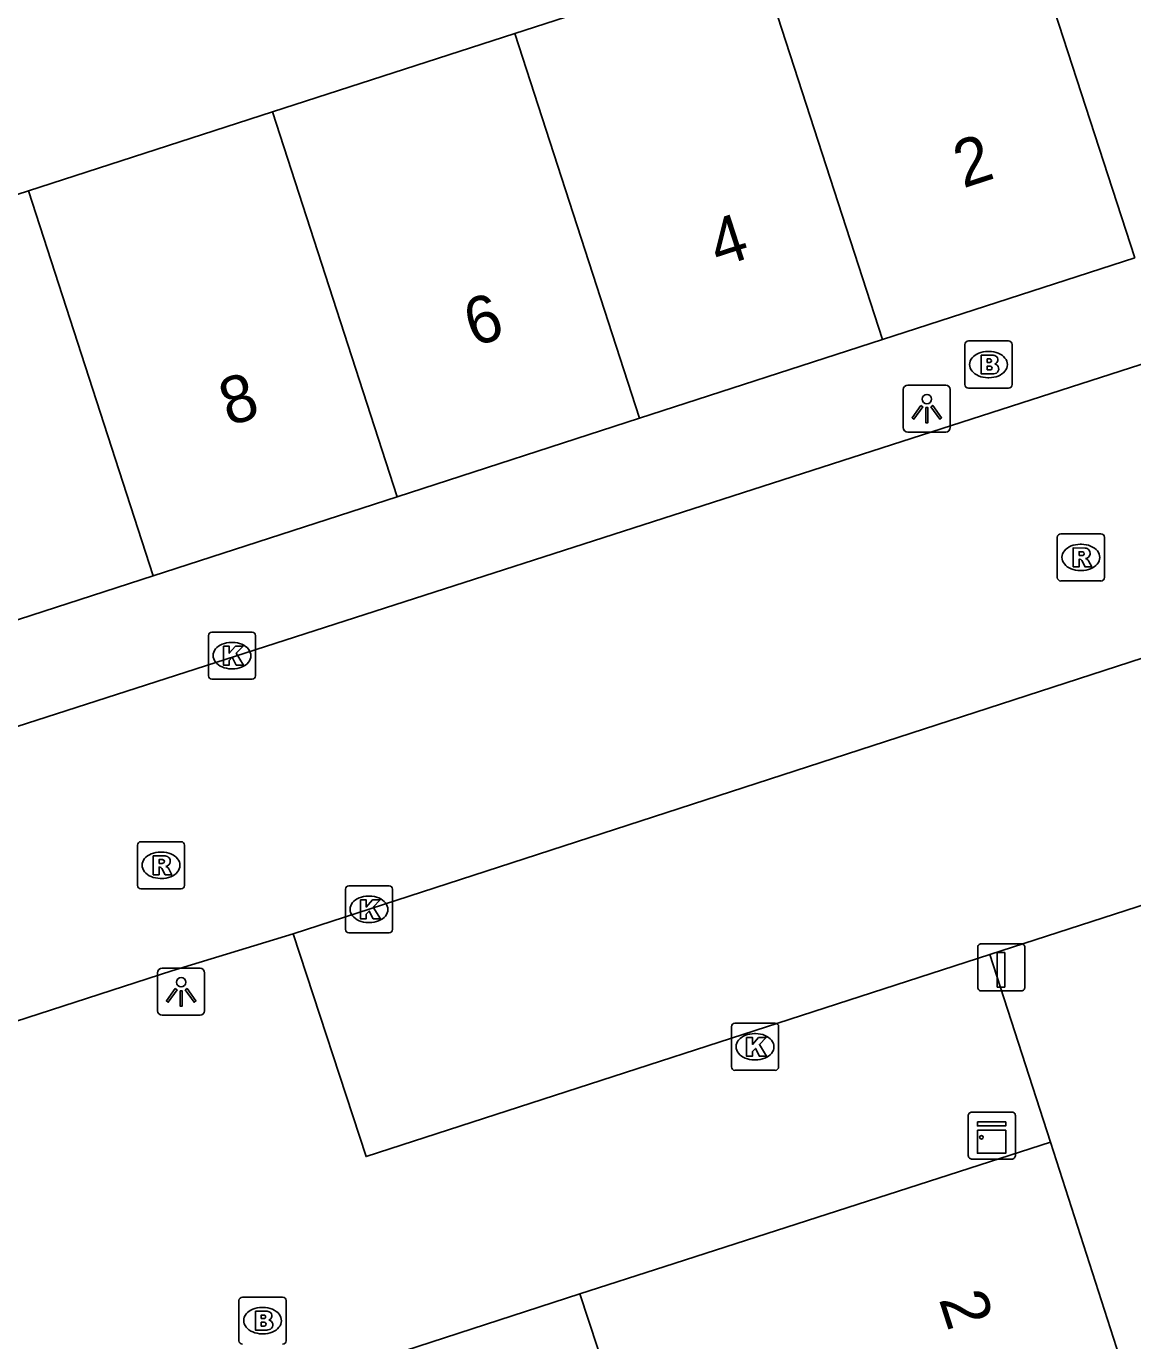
# Model space of a CAD drawing. Extents: x 159377 to 159983, y 382996 to 383595.
# Drawn here: x 159548.4 to 159571.87, y 383285.73 to 383313.62 of the extents above; entities that cross this region are included whole.
import ezdxf

# ---------------------------------------------------------------- set-up
doc = ezdxf.new("R2010")
doc.units = 0
for name, color, linetype in [('IMGEO_Brandkraan', 7, 'Continuous'), ('IMGEO_Kast', 7, 'Continuous'), ('IMGEO_Kolk', 7, 'Continuous'), ('IMGEO_Laadpaal', 7, 'Continuous'), ('IMGEO_Lichtpunt', 7, 'Continuous'), ('IMGEO_Muur', 7, 'Continuous'), ('IMGEO_Pand', 7, 'Continuous'), ('IMGEO_Pand_nummerreeks', 7, 'Continuous'), ('IMGEO_Rijbaan_lokaal_open', 7, 'Continuous'), ('IMGEO_Rioolput', 7, 'Continuous'), ('IMGEO_Voetpad_open', 7, 'Continuous')]:
    doc.layers.add(name, color=color, linetype=linetype)

msp = doc.modelspace()

# ---------------------------------------------------------------- linework, layer by layer
at = {"layer": 'IMGEO_Brandkraan'}
for p, q in [((159568.307, 383306.021), (159568.307, 383306.873)), ((159568.382, 383306.947), (159569.234, 383306.947)), ((159568.795, 383306.727), (159568.82, 383306.727)), ((159569.308, 383306.873), (159569.308, 383306.021)), ((159568.818, 383306.167), (159568.793, 383306.167)), ((159569.234, 383305.947), (159568.382, 383305.947)), ((159552.982, 383286.661), (159553.834, 383286.661)), ((159552.907, 383285.735), (159552.907, 383286.587)), ((159553.395, 383286.441), (159553.42, 383286.441)), ((159553.908, 383286.587), (159553.908, 383285.735)), ((159553.418, 383285.881), (159553.393, 383285.881))]:
    msp.add_line(p, q, dxfattribs=at)
for points in [[(159568.307, 383306.021), (159568.307, 383306.873)], [(159568.382, 383306.947), (159569.234, 383306.947)], [(159569.308, 383306.873), (159569.308, 383306.021)], [(159568.655, 383306.647), (159568.655, 383306.247), (159568.868, 383306.247)], [(159568.886, 383306.647), (159568.655, 383306.647)], [(159568.834, 383306.566), (159568.78, 383306.566), (159568.78, 383306.49)], [(159568.78, 383306.49), (159568.833, 383306.49)], [(159568.842, 383306.414), (159568.78, 383306.414), (159568.78, 383306.333)], [(159568.78, 383306.333), (159568.842, 383306.333)], [(159569.234, 383305.947), (159568.382, 383305.947)], [(159552.982, 383286.661), (159553.834, 383286.661)], [(159552.907, 383285.735), (159552.907, 383286.587)], [(159553.255, 383286.361), (159553.255, 383285.961), (159553.468, 383285.961)], [(159553.486, 383286.361), (159553.255, 383286.361)], [(159553.908, 383286.587), (159553.908, 383285.735)], [(159553.434, 383286.28), (159553.38, 383286.28), (159553.38, 383286.204)], [(159553.38, 383286.204), (159553.433, 383286.204)], [(159553.442, 383286.128), (159553.38, 383286.128), (159553.38, 383286.047)], [(159553.38, 383286.047), (159553.442, 383286.047)]]:
    msp.add_lwpolyline(points, dxfattribs=at)
for centre, radius, start, end in [((159568.384, 383306.871), 0.0765, 91.552, 178.448), ((159568.384, 383306.871), 0.0765, 91.552, 178.448), ((159569.232, 383306.871), 0.0765, 1.552, 88.448), ((159569.232, 383306.871), 0.0765, 1.552, 88.448), ((159568.835, 383306.528), 0.0379, 267.8285, 90.9355), ((159568.89, 383306.502), 0.145, 59.4692, 91.5367), ((159568.915, 383306.549), 0.0922, 285.5137, 58.1501), ((159568.92, 383306.357), 0.105, 301.3115, 78.989), ((159568.843, 383306.373), 0.0404, 269.8759, 90.5077), ((159568.874, 383306.498), 0.251, 268.6676, 293.5347), ((159568.384, 383306.023), 0.0765, 181.552, 268.448), ((159568.384, 383306.023), 0.0765, 181.552, 268.448), ((159569.232, 383306.023), 0.0765, 271.552, 358.448), ((159569.232, 383306.023), 0.0765, 271.552, 358.448), ((159552.984, 383286.585), 0.0765, 91.552, 178.448), ((159552.984, 383286.585), 0.0765, 91.552, 178.448), ((159553.832, 383286.585), 0.0765, 1.552, 88.448), ((159553.832, 383286.585), 0.0765, 1.552, 88.448), ((159553.49, 383286.216), 0.145, 59.4692, 91.5367), ((159553.435, 383286.242), 0.0379, 267.8285, 90.9355), ((159553.443, 383286.087), 0.0404, 269.8759, 90.5077), ((159553.515, 383286.263), 0.0922, 285.5137, 58.1501), ((159553.52, 383286.071), 0.105, 301.3115, 78.989), ((159553.474, 383286.212), 0.251, 268.6676, 293.5347), ((159552.984, 383285.737), 0.0765, 181.552, 268.448), ((159552.984, 383285.737), 0.0765, 181.552, 268.448), ((159553.832, 383285.737), 0.0765, 271.552, 358.448), ((159553.832, 383285.737), 0.0765, 271.552, 358.448)]:
    msp.add_arc(centre, radius, start, end, dxfattribs=at)
for centre, major_axis, ratio, start_param, end_param in [((159568.794, 383306.447), (-0.387, 0.002), 0.722429, 4.712389, 7.853982), ((159568.819, 383306.447), (-0.39, 0.002), 0.717154, 1.570796, 4.712389), ((159553.394, 383286.161), (-0.387, 0.002), 0.722429, 4.712389, 7.853982), ((159553.419, 383286.161), (-0.39, 0.002), 0.717154, 1.570796, 4.712389)]:
    msp.add_ellipse(centre, major_axis=major_axis, ratio=ratio, start_param=start_param, end_param=end_param, dxfattribs=at)
at = {"layer": 'IMGEO_Kast'}
for p, q in [((159568.454, 383290.587), (159569.295, 383290.587)), ((159569.295, 383290.587), (159568.454, 383290.587)), ((159568.379, 383289.662), (159568.379, 383290.503)), ((159568.379, 383290.503), (159568.379, 383289.662)), ((159569.379, 383290.512), (159569.379, 383289.671)), ((159569.379, 383289.671), (159569.379, 383290.512)), ((159569.304, 383289.587), (159568.463, 383289.587)), ((159568.463, 383289.587), (159569.304, 383289.587))]:
    msp.add_line(p, q, dxfattribs=at)
for points in [[(159568.574, 383290.377), (159569.174, 383290.377), (159569.174, 383290.292), (159568.574, 383290.292), (159568.574, 383290.377)], [(159568.574, 383290.202), (159569.174, 383290.202), (159569.174, 383289.713), (159568.574, 383289.713), (159568.574, 383290.202)]]:
    msp.add_lwpolyline(points, dxfattribs=at)
msp.add_circle((159568.658, 383290.051), 0.0377, dxfattribs=at)
for centre, start, end in [((159568.457, 383290.509), 92.4484, 184.2845), ((159568.457, 383290.509), 92.4484, 184.2845), ((159569.301, 383290.509), 2.4484, 94.2845), ((159569.301, 383290.509), 2.4484, 94.2845), ((159568.457, 383289.665), 182.4484, 274.2845), ((159568.457, 383289.665), 182.4484, 274.2845), ((159569.301, 383289.665), 272.4484, 4.2845), ((159569.301, 383289.665), 272.4484, 4.2845)]:
    msp.add_arc(centre, 0.0779, start, end, dxfattribs=at)
at = {"layer": 'IMGEO_Kolk'}
for p, q in [((159552.258, 383299.845), (159552.258, 383300.697)), ((159552.333, 383300.771), (159553.185, 383300.771)), ((159553.259, 383300.697), (159553.259, 383299.845)), ((159552.746, 383300.551), (159552.771, 383300.551)), ((159553.185, 383299.771), (159552.333, 383299.771)), ((159552.769, 383299.991), (159552.744, 383299.991)), ((159555.164, 383294.462), (159555.164, 383295.314)), ((159555.239, 383295.388), (159556.091, 383295.388)), ((159556.165, 383295.314), (159556.165, 383294.462)), ((159555.652, 383295.168), (159555.677, 383295.168)), ((159555.675, 383294.608), (159555.65, 383294.608)), ((159556.091, 383294.388), (159555.239, 383294.388)), ((159563.355, 383291.546), (159563.355, 383292.398)), ((159563.43, 383292.472), (159564.282, 383292.472)), ((159563.843, 383292.252), (159563.868, 383292.252)), ((159564.356, 383292.398), (159564.356, 383291.546)), ((159563.866, 383291.692), (159563.841, 383291.692)), ((159564.282, 383291.472), (159563.43, 383291.472))]:
    msp.add_line(p, q, dxfattribs=at)
for points in [[(159552.258, 383299.845), (159552.258, 383300.697)], [(159552.333, 383300.771), (159553.185, 383300.771)], [(159553.259, 383300.697), (159553.259, 383299.845)], [(159552.579, 383300.471), (159552.702, 383300.471), (159552.702, 383300.32), (159552.832, 383300.471), (159552.996, 383300.471), (159552.85, 383300.32), (159553.003, 383300.071), (159552.851, 383300.071), (159552.766, 383300.235), (159552.702, 383300.168), (159552.702, 383300.071), (159552.579, 383300.071), (159552.579, 383300.471)], [(159553.185, 383299.771), (159552.333, 383299.771)], [(159555.164, 383294.462), (159555.164, 383295.314)], [(159555.239, 383295.388), (159556.091, 383295.388)], [(159556.165, 383295.314), (159556.165, 383294.462)], [(159555.485, 383295.088), (159555.608, 383295.088), (159555.608, 383294.937), (159555.738, 383295.088), (159555.902, 383295.088), (159555.756, 383294.937), (159555.909, 383294.688), (159555.757, 383294.688), (159555.672, 383294.852), (159555.608, 383294.785), (159555.608, 383294.688), (159555.485, 383294.688), (159555.485, 383295.088)], [(159556.091, 383294.388), (159555.239, 383294.388)], [(159563.355, 383291.546), (159563.355, 383292.398)], [(159563.43, 383292.472), (159564.282, 383292.472)], [(159564.356, 383292.398), (159564.356, 383291.546)], [(159563.676, 383292.172), (159563.799, 383292.172), (159563.799, 383292.021), (159563.929, 383292.172), (159564.093, 383292.172), (159563.947, 383292.021), (159564.1, 383291.772), (159563.948, 383291.772), (159563.863, 383291.936), (159563.799, 383291.869), (159563.799, 383291.772), (159563.676, 383291.772), (159563.676, 383292.172)], [(159564.282, 383291.472), (159563.43, 383291.472)]]:
    msp.add_lwpolyline(points, dxfattribs=at)
for centre, start, end in [((159552.335, 383300.695), 91.552, 178.448), ((159552.335, 383300.695), 91.552, 178.448), ((159553.183, 383300.695), 1.552, 88.448), ((159553.183, 383300.695), 1.552, 88.448), ((159552.335, 383299.847), 181.552, 268.448), ((159552.335, 383299.847), 181.552, 268.448), ((159553.183, 383299.847), 271.552, 358.448), ((159553.183, 383299.847), 271.552, 358.448), ((159555.241, 383295.312), 91.552, 178.448), ((159555.241, 383295.312), 91.552, 178.448), ((159556.089, 383295.312), 1.552, 88.448), ((159556.089, 383295.312), 1.552, 88.448), ((159555.241, 383294.464), 181.552, 268.448), ((159555.241, 383294.464), 181.552, 268.448), ((159556.089, 383294.464), 271.552, 358.448), ((159556.089, 383294.464), 271.552, 358.448), ((159563.432, 383292.396), 91.552, 178.448), ((159563.432, 383292.396), 91.552, 178.448), ((159564.28, 383292.396), 1.552, 88.448), ((159564.28, 383292.396), 1.552, 88.448), ((159563.432, 383291.548), 181.552, 268.448), ((159563.432, 383291.548), 181.552, 268.448), ((159564.28, 383291.548), 271.552, 358.448), ((159564.28, 383291.548), 271.552, 358.448)]:
    msp.add_arc(centre, 0.0765, start, end, dxfattribs=at)
for centre, major_axis, ratio, start_param, end_param in [((159552.745, 383300.271), (-0.387, 0.002), 0.722429, 4.712389, 7.853982), ((159552.77, 383300.271), (-0.39, 0.002), 0.717154, 1.570796, 4.712389), ((159555.651, 383294.888), (-0.387, 0.002), 0.722429, 4.712389, 7.853982), ((159555.676, 383294.888), (-0.39, 0.002), 0.717154, 1.570796, 4.712389), ((159563.842, 383291.972), (-0.387, 0.002), 0.722429, 4.712389, 7.853982), ((159563.867, 383291.972), (-0.39, 0.002), 0.717154, 1.570796, 4.712389)]:
    msp.add_ellipse(centre, major_axis=major_axis, ratio=ratio, start_param=start_param, end_param=end_param, dxfattribs=at)
at = {"layer": 'IMGEO_Laadpaal'}
for p, q in [((159568.579, 383294.073), (159568.579, 383293.232)), ((159568.579, 383294.073), (159568.579, 383293.232)), ((159569.495, 383294.157), (159568.654, 383294.157)), ((159569.495, 383294.157), (159568.654, 383294.157)), ((159569.579, 383293.241), (159569.579, 383294.082)), ((159569.579, 383293.241), (159569.579, 383294.082)), ((159568.663, 383293.157), (159569.504, 383293.157)), ((159568.663, 383293.157), (159569.504, 383293.157))]:
    msp.add_line(p, q, dxfattribs=at)
msp.add_lwpolyline([(159568.994, 383293.97), (159569.154, 383293.97), (159569.154, 383293.237), (159568.994, 383293.237), (159568.994, 383293.97)], dxfattribs=at)
for centre, start, end in [((159568.657, 383294.079), 92.4484, 184.2845), ((159568.657, 383294.079), 92.4484, 184.2845), ((159569.501, 383294.079), 2.4484, 94.2845), ((159569.501, 383294.079), 2.4484, 94.2845), ((159568.657, 383293.235), 182.4484, 274.2845), ((159568.657, 383293.235), 182.4484, 274.2845), ((159569.501, 383293.235), 272.4484, 4.2845), ((159569.501, 383293.235), 272.4484, 4.2845)]:
    msp.add_arc(centre, 0.0779, start, end, dxfattribs=at)
at = {"layer": 'IMGEO_Lichtpunt'}
for p, q in [((159567.001, 383305.917), (159567.001, 383305.11)), ((159567.001, 383305.917), (159567.001, 383305.11)), ((159567.903, 383306.012), (159567.095, 383306.012)), ((159567.903, 383306.012), (159567.095, 383306.012)), ((159567.997, 383305.11), (159567.997, 383305.917)), ((159567.997, 383305.11), (159567.997, 383305.917)), ((159567.095, 383305.016), (159567.903, 383305.016)), ((159567.095, 383305.016), (159567.903, 383305.016)), ((159552.084, 383293.637), (159551.276, 383293.637)), ((159552.084, 383293.637), (159551.276, 383293.637)), ((159551.182, 383293.542), (159551.182, 383292.735)), ((159551.182, 383293.542), (159551.182, 383292.735)), ((159552.178, 383292.735), (159552.178, 383293.542)), ((159552.178, 383292.735), (159552.178, 383293.542)), ((159551.276, 383292.641), (159552.084, 383292.641)), ((159551.276, 383292.641), (159552.084, 383292.641))]:
    msp.add_line(p, q, dxfattribs=at)
for points in [[(159567.375, 383305.581), (159567.414, 383305.553), (159567.226, 383305.291), (159567.188, 383305.318), (159567.375, 383305.581)], [(159567.477, 383305.533), (159567.524, 383305.533), (159567.524, 383305.211), (159567.477, 383305.211), (159567.477, 383305.533)], [(159567.587, 383305.553), (159567.625, 383305.58), (159567.812, 383305.318), (159567.773, 383305.29), (159567.587, 383305.553)], [(159551.556, 383293.206), (159551.595, 383293.178), (159551.407, 383292.916), (159551.369, 383292.943), (159551.556, 383293.206)], [(159551.658, 383293.158), (159551.705, 383293.158), (159551.705, 383292.836), (159551.658, 383292.836), (159551.658, 383293.158)], [(159551.768, 383293.178), (159551.806, 383293.205), (159551.993, 383292.943), (159551.954, 383292.915), (159551.768, 383293.178)]]:
    msp.add_lwpolyline(points, dxfattribs=at)
for centre in [(159567.5, 383305.715), (159551.681, 383293.34)]:
    msp.add_circle(centre, 0.0994, dxfattribs=at)
for centre, start, end in [((159567.095, 383305.917), 90, 180), ((159567.095, 383305.917), 90, 180), ((159567.903, 383305.917), 0, 90), ((159567.903, 383305.917), 0, 90), ((159567.095, 383305.11), 180, 270), ((159567.095, 383305.11), 180, 270), ((159567.903, 383305.11), 270, 0), ((159567.903, 383305.11), 270, 360), ((159551.276, 383293.542), 90, 180), ((159551.276, 383293.542), 90, 180), ((159552.084, 383293.542), 0, 90), ((159552.084, 383293.542), 0, 90), ((159551.276, 383292.735), 180, 270), ((159551.276, 383292.735), 180, 270), ((159552.084, 383292.735), 270, 0), ((159552.084, 383292.735), 270, 360)]:
    msp.add_arc(centre, 0.0946, start, end, dxfattribs=at)
at = {"layer": 'IMGEO_Muur'}
msp.add_lwpolyline([(159551.828, 383284.03), (159560.137, 383286.727)], dxfattribs=at)
at = {"layer": 'IMGEO_Pand'}
for points in [[(159569.263, 383316.872), (159571.909, 383308.713)], [(159558.763, 383313.472), (159563.918, 383315.141)], [(159563.918, 383315.141), (159566.56, 383306.979)], [(159553.618, 383311.806), (159558.763, 383313.472)], [(159561.405, 383305.308), (159558.763, 383313.472)], [(159548.443, 383310.13), (159553.618, 383311.806)], [(159553.618, 383311.806), (159556.261, 383303.641)], [(159543.269, 383308.455), (159548.443, 383310.13)], [(159551.086, 383301.963), (159548.443, 383310.13)], [(159571.909, 383308.713), (159566.56, 383306.979)], [(159566.56, 383306.979), (159561.405, 383305.308)], [(159561.405, 383305.308), (159556.261, 383303.641)], [(159556.261, 383303.641), (159551.086, 383301.963)], [(159551.086, 383301.963), (159545.913, 383300.286)], [(159560.137, 383286.727), (159561.945, 383287.307), (159570.124, 383289.948)], [(159571.843, 383284.598), (159570.124, 383289.948)], [(159560.137, 383286.727), (159560.895, 383284.428), (159562.668, 383284.918), (159563.625, 383281.952)]]:
    msp.add_lwpolyline(points, dxfattribs=at)
at = {"layer": 'IMGEO_Rijbaan_lokaal_open'}
for points in [[(159544.818, 383297.679), (159572.877, 383306.719), (159575.958, 383307.741)], [(159554.057, 383294.368), (159577.82, 383302.082)], [(159554.057, 383294.368), (159551.485, 383293.583), (159546.61, 383292.003)]]:
    msp.add_lwpolyline(points, dxfattribs=at)
at = {"layer": 'IMGEO_Rioolput'}
for p, q in [((159570.342, 383302.855), (159571.194, 383302.855)), ((159570.267, 383301.929), (159570.267, 383302.781)), ((159570.755, 383302.635), (159570.78, 383302.635)), ((159571.268, 383302.781), (159571.268, 383301.929)), ((159570.778, 383302.075), (159570.753, 383302.075)), ((159571.194, 383301.855), (159570.342, 383301.855)), ((159550.753, 383295.397), (159550.753, 383296.249)), ((159550.828, 383296.323), (159551.68, 383296.323)), ((159551.754, 383296.249), (159551.754, 383295.397)), ((159551.241, 383296.103), (159551.266, 383296.103)), ((159551.68, 383295.323), (159550.828, 383295.323)), ((159551.264, 383295.543), (159551.239, 383295.543))]:
    msp.add_line(p, q, dxfattribs=at)
for points in [[(159570.342, 383302.855), (159571.194, 383302.855)], [(159570.267, 383301.929), (159570.267, 383302.781)], [(159570.856, 383302.553), (159570.604, 383302.555), (159570.604, 383302.155)], [(159571.268, 383302.781), (159571.268, 383301.929)], [(159570.604, 383302.155), (159570.728, 383302.155), (159570.728, 383302.317), (159570.739, 383302.317)], [(159570.782, 383302.474), (159570.728, 383302.474), (159570.728, 383302.393)], [(159570.728, 383302.393), (159570.78, 383302.393)], [(159570.786, 383302.288), (159570.857, 383302.155), (159570.997, 383302.155), (159570.932, 383302.281)], [(159571.194, 383301.855), (159570.342, 383301.855)], [(159550.753, 383295.397), (159550.753, 383296.249)], [(159550.828, 383296.323), (159551.68, 383296.323)], [(159551.754, 383296.249), (159551.754, 383295.397)], [(159551.342, 383296.021), (159551.09, 383296.023), (159551.09, 383295.623)], [(159551.268, 383295.942), (159551.214, 383295.942), (159551.214, 383295.861)], [(159551.214, 383295.861), (159551.266, 383295.861)], [(159551.09, 383295.623), (159551.214, 383295.623), (159551.214, 383295.785), (159551.225, 383295.785)], [(159551.272, 383295.756), (159551.343, 383295.623), (159551.483, 383295.623), (159551.418, 383295.749)], [(159551.68, 383295.323), (159550.828, 383295.323)]]:
    msp.add_lwpolyline(points, dxfattribs=at)
for centre, radius, start, end in [((159570.344, 383302.779), 0.0765, 91.552, 178.448), ((159570.344, 383302.779), 0.0765, 91.552, 178.448), ((159571.192, 383302.779), 0.0765, 1.552, 88.448), ((159571.192, 383302.779), 0.0765, 1.552, 88.448), ((159570.855, 383302.443), 0.109, 350.3612, 89.416), ((159570.738, 383302.264), 0.0533, 26.0293, 88.6989), ((159570.764, 383302.582), 0.19, 274.7715, 282.9687), ((159570.788, 383302.378), 0.0964, 77.0061, 93.1865), ((159570.802, 383302.435), 0.0378, 276.6634, 79.6772), ((159570.853, 383302.443), 0.112, 277.5842, 350.9817), ((159570.837, 383302.228), 0.108, 29.5134, 73.7905), ((159570.344, 383301.931), 0.0765, 181.552, 268.448), ((159570.344, 383301.931), 0.0765, 181.552, 268.448), ((159571.192, 383301.931), 0.0765, 271.552, 358.448), ((159571.192, 383301.931), 0.0765, 271.552, 358.448), ((159550.83, 383296.247), 0.0765, 91.552, 178.448), ((159550.83, 383296.247), 0.0765, 91.552, 178.448), ((159551.678, 383296.247), 0.0765, 1.552, 88.448), ((159551.678, 383296.247), 0.0765, 1.552, 88.448), ((159551.25, 383296.05), 0.19, 274.7715, 282.9687), ((159551.274, 383295.846), 0.0964, 77.0061, 93.1865), ((159551.288, 383295.903), 0.0378, 276.6634, 79.6772), ((159551.341, 383295.911), 0.109, 350.3612, 89.416), ((159551.339, 383295.911), 0.112, 277.5842, 350.9817), ((159551.224, 383295.732), 0.0533, 26.0293, 88.6989), ((159551.323, 383295.696), 0.108, 29.5134, 73.7905), ((159550.83, 383295.399), 0.0765, 181.552, 268.448), ((159550.83, 383295.399), 0.0765, 181.552, 268.448), ((159551.678, 383295.399), 0.0765, 271.552, 358.448), ((159551.678, 383295.399), 0.0765, 271.552, 358.448)]:
    msp.add_arc(centre, radius, start, end, dxfattribs=at)
for centre, major_axis, ratio, start_param, end_param in [((159570.754, 383302.355), (-0.387, 0.002), 0.722429, 4.712389, 7.853982), ((159570.779, 383302.355), (-0.39, 0.002), 0.717154, 1.570796, 4.712389), ((159551.24, 383295.823), (-0.387, 0.002), 0.722429, 4.712389, 7.853982), ((159551.265, 383295.823), (-0.39, 0.002), 0.717154, 1.570796, 4.712389)]:
    msp.add_ellipse(centre, major_axis=major_axis, ratio=ratio, start_param=start_param, end_param=end_param, dxfattribs=at)
at = {"layer": 'IMGEO_Voetpad_open'}
for points in [[(159574.713, 383298.601), (159575.546, 383296.103), (159568.834, 383293.928)], [(159568.834, 383293.928), (159555.605, 383289.642), (159554.057, 383294.368)], [(159570.124, 383289.948), (159568.834, 383293.928)], [(159551.732, 383282.634), (159551.828, 383284.03), (159560.137, 383286.727)]]:
    msp.add_lwpolyline(points, dxfattribs=at)

# ---------------------------------------------------------------- texts
at = {"layer": 'IMGEO_Pand_nummerreeks'}
for s, rotation, p in [('2', 17.9605, (159568.27, 383310.183)), ('4', 17.9605, (159563.078, 383308.499)), ('6', 17.9605, (159557.883, 383306.815)), ('8', 17.9605, (159552.692, 383305.132)), ('2', 287.815, (159567.75, 383286.617))]:
    msp.add_text(s, height=1, rotation=rotation, dxfattribs=at).set_placement(p)

doc.saveas('drawing.dxf')
